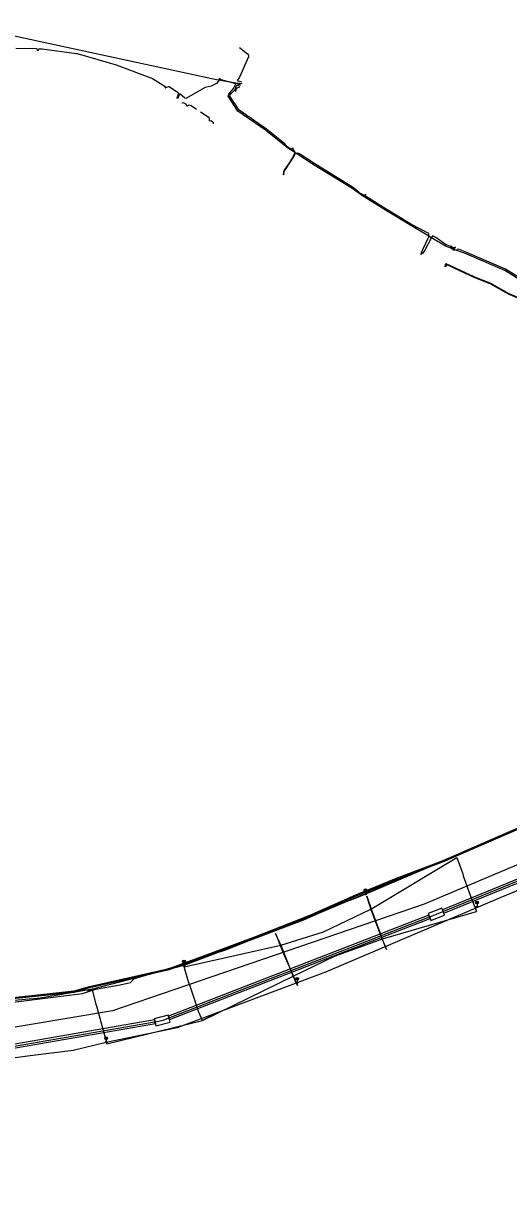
# Model space of a CAD drawing. Extents: x -595540 to -593988, y -1160850 to -1159202.
# Drawn here: x -594721.8 to -594589.1, y -1159533.3 to -1159208.8 of the extents above; entities that cross this region are included whole.
import ezdxf

# ---------------------------------------------------------------- set-up
doc = ezdxf.new("R2010")
doc.units = 0
for name, color, linetype in [('BKOM-ODVODNENI_trasa sítě', 7, 'Continuous'), ('CETIN_kabel podzemní', 7, 'Continuous'), ('CETIN_kabelovod', 7, 'Continuous'), ('DPMB_kabel', 7, 'Continuous'), ('DPMB_kyneta', 7, 'Continuous'), ('DPMB_trolejové vedení-nosné lano', 7, 'Continuous'), ('DSP-SDEL-VODAFONE_kabel', 7, 'Continuous'), ('EON-NN_kabel', 7, 'Continuous'), ('EON-NN_kabel zrušené sítě', 7, 'Continuous'), ('EON-VN_kabel nadzemní', 7, 'Continuous'), ('TSB_kabel VO', 7, 'Continuous'), ('TSB_lampy VO', 7, 'Continuous')]:
    doc.layers.add(name, color=color, linetype=linetype)

msp = doc.modelspace()

# ---------------------------------------------------------------- linework, layer by layer
at = {"layer": 'BKOM-ODVODNENI_trasa sítě'}
msp.add_lwpolyline([(-594585.15, -1159438.58), (-594612.13, -1159450.04), (-594697.43, -1159479.22), (-594742.6, -1159486.75), (-594797.79, -1159491.45), (-594886.11, -1159499.92)], dxfattribs=at)
at = {"layer": 'CETIN_kabel podzemní'}
for points in [[(-594683.88, -1159481.86), (-594608.82, -1159452.78), (-594524.17, -1159418.15), (-594457.68, -1159396.27)], [(-594921.97, -1159514.14), (-594851.46, -1159502.25), (-594761.23, -1159495.27), (-594687.5, -1159482.48)], [(-594687.5, -1159482.48), (-594683.88, -1159481.86)]]:
    msp.add_lwpolyline(points, dxfattribs=at)
at = {"layer": 'CETIN_kabelovod'}
for points in [[(-594607.15, -1159451.55), (-594606.79, -1159452.48), (-594525.86, -1159419.38), (-594526.19, -1159418.44), (-594607.15, -1159451.55)], [(-594682.13, -1159480.65), (-594681.88, -1159481.62), (-594610.5, -1159453.96), (-594610.87, -1159453.03), (-594682.13, -1159480.65)], [(-594611.05, -1159452.57), (-594610.87, -1159453.03), (-594610.5, -1159453.96), (-594610.32, -1159454.43), (-594606.59, -1159452.97), (-594606.79, -1159452.48), (-594607.15, -1159451.55), (-594607.32, -1159451.11), (-594611.05, -1159452.57)], [(-594759.21, -1159495.43), (-594685.74, -1159482.69), (-594685.99, -1159481.72), (-594759.3, -1159494.43), (-594759.21, -1159495.43)], [(-594686.07, -1159481.39), (-594685.99, -1159481.72), (-594685.74, -1159482.69), (-594685.57, -1159483.33), (-594681.7, -1159482.33), (-594681.88, -1159481.62), (-594682.13, -1159480.65), (-594682.2, -1159480.39), (-594686.07, -1159481.39)]]:
    msp.add_lwpolyline(points, close=True, dxfattribs=at)
at = {"layer": 'DPMB_kabel'}
for points in [[(-594726.888, -1159476.153), (-594726.924, -1159475.845), (-594723.027, -1159475.391), (-594707.97, -1159473.772), (-594703.738, -1159472.505), (-594682.003, -1159467.626), (-594670.242, -1159463.299), (-594658.534, -1159458.92), (-594643.648, -1159453.061), (-594630.849, -1159447.462), (-594619.725, -1159442.88), (-594606.936, -1159438.061), (-594589.76, -1159430.572), (-594572.396, -1159423.021)], [(-594704.859, -1159473.602), (-594704.982, -1159473.191), (-594703.662, -1159472.795), (-594681.917, -1159467.914), (-594670.138, -1159463.581), (-594658.426, -1159459.2), (-594643.532, -1159453.339), (-594630.731, -1159447.738), (-594619.615, -1159443.16), (-594606.824, -1159438.339), (-594589.64, -1159430.848), (-594572.284, -1159423.299)], [(-594704.859, -1159473.602), (-594704.982, -1159473.191), (-594707.91, -1159474.068), (-594722.993, -1159475.689), (-594751.94, -1159479.059), (-594764.01, -1159480.88), (-594778.952, -1159480.72), (-594791.201, -1159480.55), (-594815.464, -1159480.46), (-594830.869, -1159481.799), (-594850.587, -1159485.756), (-594861.369, -1159488.487), (-594873.427, -1159490.608), (-594890.851, -1159493.037), (-594899.039, -1159495.117), (-594912.022, -1159497.397), (-594927.628, -1159500.597), (-594939.024, -1159503.203), (-594950.064, -1159507.869), (-594961.808, -1159512.297), (-594976.172, -1159519.934), (-594976.86, -1159520.17), (-594977.475, -1159520.485)], [(-594976.86, -1159520.17), (-594976.172, -1159519.934), (-594961.808, -1159512.297), (-594950.064, -1159507.869), (-594939.024, -1159503.203), (-594927.628, -1159500.597), (-594912.022, -1159497.397), (-594899.039, -1159495.117), (-594890.851, -1159493.037), (-594873.427, -1159490.608), (-594861.369, -1159488.487), (-594850.587, -1159485.756), (-594830.869, -1159481.799), (-594815.464, -1159480.46), (-594791.201, -1159480.55), (-594778.952, -1159480.72), (-594764.01, -1159480.88), (-594751.94, -1159479.059), (-594722.993, -1159475.689), (-594707.91, -1159474.068), (-594704.982, -1159473.191), (-594704.859, -1159473.602)], [(-594704.34, -1159473.75), (-594703.03, -1159473.49)], [(-594704.34, -1159473.75), (-594703.03, -1159473.49)]]:
    msp.add_lwpolyline(points, dxfattribs=at)
at = {"layer": 'DPMB_kyneta'}
for points in [[(-594572.34, -1159423.16), (-594606.88, -1159438.2), (-594619.67, -1159443.02), (-594630.79, -1159447.6), (-594643.59, -1159453.2), (-594658.48, -1159459.06), (-594670.19, -1159463.44), (-594681.96, -1159467.77), (-594703.7, -1159472.65), (-594707.94, -1159473.92), (-594723.01, -1159475.54)], [(-594704.982, -1159473.191), (-594704.976, -1159473.212)], [(-594704.34, -1159473.75), (-594703.03, -1159473.49)]]:
    msp.add_lwpolyline(points, dxfattribs=at)
at = {"layer": 'DPMB_trolejové vedení-nosné lano'}
for points in [[(-594639.741, -1159457.55), (-594626.781, -1159451.368), (-594603.226, -1159437.248)], [(-594603.226, -1159437.248), (-594601.612, -1159441.716), (-594601.435, -1159442.26), (-594599.167, -1159448.508), (-594598.948, -1159449.2), (-594597.823, -1159452.011)], [(-594627.889, -1159447.764), (-594626.463, -1159451.788), (-594626.222, -1159452.583), (-594624.028, -1159458.531), (-594623.795, -1159459.21), (-594622.47, -1159462.432)], [(-594622.47, -1159462.432), (-594623.767, -1159459.186), (-594624.06, -1159458.574), (-594626.333, -1159452.445), (-594626.54, -1159451.827), (-594627.889, -1159447.764)], [(-594636.683, -1159464.24), (-594623.57, -1159459.478), (-594597.823, -1159452.011)], [(-594677.816, -1159467.128), (-594651.354, -1159461.249), (-594639.741, -1159457.55)], [(-594652.889, -1159458.024), (-594651.117, -1159462.446), (-594650.819, -1159463.112), (-594648.13, -1159469.391), (-594647.721, -1159470.36), (-594646.819, -1159472.258)], [(-594646.819, -1159472.258), (-594648.104, -1159469.491), (-594648.354, -1159468.697), (-594650.824, -1159462.498), (-594651.131, -1159461.785), (-594652.889, -1159458.024)], [(-594677.816, -1159467.128), (-594675.46, -1159466.575)], [(-594672.831, -1159481.868), (-594673.947, -1159479.386), (-594674.148, -1159478.771), (-594676.326, -1159472.141), (-594676.632, -1159471.249), (-594677.816, -1159467.128)], [(-594672.831, -1159481.868), (-594647.872, -1159469.644), (-594636.683, -1159464.24)], [(-594703.033, -1159473.487), (-594702.069, -1159477.411), (-594701.759, -1159478.238), (-594699.84, -1159485.212), (-594699.641, -1159485.905), (-594698.987, -1159488.227)], [(-594698.987, -1159488.227), (-594672.831, -1159481.868)], [(-594670.236, -1159480.447), (-594672.831, -1159481.868)]]:
    msp.add_lwpolyline(points, dxfattribs=at)
at = {"layer": 'DSP-SDEL-VODAFONE_kabel'}
msp.add_lwpolyline([(-594725.357, -1159476.968), (-594705.68, -1159474.502), (-594702.14, -1159473.284), (-594695.381, -1159472.064), (-594692.54, -1159471.421), (-594691.442, -1159470.367), (-594680.586, -1159467.166), (-594677.889, -1159466.087), (-594666.755, -1159462.552), (-594662.378, -1159460.871), (-594654.856, -1159457.827), (-594645.114, -1159454.245), (-594636.896, -1159450.642), (-594628.972, -1159447.562), (-594613.484, -1159440.978), (-594604.276, -1159437.095), (-594585.243, -1159428.662)], dxfattribs=at)
at = {"layer": 'EON-NN_kabel'}
for points in [[(-594723.908, -1159215.526), (-594718.393, -1159215.624), (-594718.166, -1159215.751), (-594718.113, -1159216.079), (-594717.915, -1159216.083), (-594717.713, -1159216.095), (-594717.625, -1159215.748), (-594716.711, -1159215.713), (-594707.315, -1159217.001), (-594707.183, -1159217.035), (-594696.465, -1159220.146), (-594686.479, -1159223.881), (-594682.918, -1159226.16), (-594683.129, -1159226.5)], [(-594661.94, -1159225.33), (-594662.69, -1159225.19), (-594663.304, -1159225.265), (-594663.67, -1159225.31), (-594663.756, -1159225.286), (-594667.77, -1159224.19), (-594668.28, -1159223.81), (-594668.46, -1159224.62), (-594668.98, -1159225.21), (-594670.43, -1159225.94), (-594672.13, -1159226.35), (-594677.38, -1159229.34), (-594677.77, -1159229.18), (-594678.94, -1159228.15), (-594679.173, -1159228.157), (-594679.55, -1159229.244), (-594679.71, -1159229.4), (-594679.739, -1159229.178), (-594679.373, -1159228.123), (-594679.37, -1159227.91), (-594681.95, -1159226.16), (-594682.25, -1159226.15), (-594683.129, -1159226.5), (-594683.13, -1159226.5)], [(-594584.625, -1159279.785), (-594590.105, -1159276.407), (-594601.076, -1159271.705), (-594603.729, -1159270.741), (-594604.594, -1159270.427), (-594606.308, -1159269.805), (-594610.194, -1159267.476), (-594610.854, -1159267.08), (-594615.656, -1159264.202), (-594622.732, -1159259.937), (-594629.356, -1159255.837), (-594631.956, -1159253.921), (-594642.256, -1159247.588), (-594647.291, -1159244.311), (-594647.601, -1159244.109), (-594649.553, -1159242.839), (-594655.599, -1159238.034), (-594663.132, -1159232.77), (-594665.79, -1159228.734), (-594665.655, -1159228.167), (-594665.207, -1159227.601), (-594664.33, -1159226.569), (-594663.756, -1159225.286), (-594663.686, -1159225.13), (-594663.304, -1159225.265), (-594662.466, -1159225.561)], [(-594649.72, -1159242.4), (-594650.16, -1159241.99), (-594650.34, -1159241.703), (-594655.359, -1159237.714), (-594662.84, -1159232.486), (-594665.36, -1159228.658), (-594665.277, -1159228.309), (-594664.884, -1159227.843), (-594663.909, -1159226.851), (-594663.54, -1159225.768), (-594663.479, -1159225.627), (-594662.599, -1159225.938)], [(-594663.824, -1159227.427), (-594663.631, -1159226.953), (-594663.38, -1159226.392), (-594663.093, -1159226.187), (-594662.731, -1159226.315)], [(-594648.08, -1159242.87), (-594648.14, -1159243.27), (-594647.65, -1159243.82), (-594647.601, -1159244.109), (-594647.581, -1159244.226), (-594647.919, -1159245.034), (-594649.064, -1159246.885), (-594650.272, -1159248.643), (-594650.574, -1159249.081), (-594650.749, -1159250.021), (-594650.69, -1159250.25), (-594650.553, -1159250.058), (-594650.386, -1159249.159), (-594650.108, -1159248.757), (-594648.896, -1159246.995), (-594647.741, -1159245.126), (-594647.421, -1159244.361), (-594647.291, -1159244.311), (-594646.92, -1159244.17), (-594646.57, -1159244.32), (-594646.24, -1159244.52)], [(-594649.72, -1159242.4), (-594648.59, -1159243.17), (-594648.08, -1159242.87)], [(-594629.89, -1159255.13), (-594630.14, -1159254.9), (-594631.732, -1159253.589), (-594642.042, -1159247.25), (-594646.24, -1159244.52)], [(-594629.89, -1159255.13), (-594628.56, -1159255.8), (-594628.16, -1159255.57)], [(-594610.87, -1159266.31), (-594615.61, -1159263.88), (-594622.524, -1159259.595), (-594627.915, -1159256.258), (-594628.22, -1159255.94), (-594628.16, -1159255.57)], [(-594609.89, -1159266.9), (-594610.194, -1159267.476), (-594610.27, -1159267.62), (-594611.93, -1159270.85), (-594612.56, -1159271.71), (-594613.1, -1159272.1), (-594612.9, -1159271.56), (-594612.49, -1159270.73), (-594610.85, -1159267.25), (-594610.854, -1159267.08), (-594610.87, -1159266.31)], [(-594603.985, -1159270.586), (-594603.58, -1159270.04), (-594604.087, -1159270.187), (-594604.686, -1159269.969), (-594604.885, -1159269.897), (-594606.136, -1159269.443), (-594608.98, -1159267.39), (-594609.89, -1159266.9)], [(-594603.985, -1159270.586), (-594604.689, -1159270.127), (-594604.686, -1159269.969), (-594604.684, -1159269.862), (-594604.78, -1159269.66), (-594604.884, -1159269.858), (-594604.885, -1159269.897), (-594604.891, -1159270.233), (-594604.594, -1159270.427), (-594604.095, -1159270.754), (-594603.729, -1159270.741), (-594603.09, -1159270.72)], [(-594584.554, -1159279.303), (-594584.632, -1159279.316), (-594589.921, -1159276.051), (-594600.928, -1159271.333), (-594602.8, -1159270.62), (-594603.09, -1159270.72)], [(-594585.04, -1159285.46), (-594585.2, -1159285.07), (-594585.615, -1159284.42), (-594589.074, -1159282.93), (-594593.884, -1159280.22), (-594598.62, -1159278.272), (-594602.423, -1159276.49), (-594606.072, -1159274.768), (-594606.259, -1159275.314), (-594606.409, -1159275.438), (-594606.453, -1159275.251), (-594606.188, -1159274.492), (-594602.337, -1159276.31), (-594598.54, -1159278.088), (-594593.796, -1159280.04), (-594588.986, -1159282.75), (-594585.525, -1159284.24), (-594584.902, -1159284.537)]]:
    msp.add_lwpolyline(points, dxfattribs=at)
at = {"layer": 'EON-NN_kabel zrušené sítě'}
for points in [[(-594662.742, -1159215.319), (-594660.523, -1159217.122), (-594660.214, -1159217.453), (-594660.21, -1159217.944), (-594662.7, -1159223.519), (-594663.363, -1159224.395), (-594662.2, -1159224.806)], [(-594677.088, -1159231.463), (-594677.176, -1159231.003), (-594678.064, -1159230.489), (-594678.395, -1159230.625), (-594678.459, -1159230.652)], [(-594674.441, -1159232.304), (-594675.925, -1159231.324), (-594676.354, -1159231.194), (-594676.784, -1159231.231), (-594677.088, -1159231.463)], [(-594673.382, -1159232.987), (-594671.294, -1159234.37), (-594670.994, -1159234.743), (-594670.994, -1159235.155), (-594671.043, -1159235.473)], [(-594671.043, -1159235.473), (-594670.712, -1159235.38), (-594670.412, -1159235.408), (-594669.964, -1159235.727), (-594669.908, -1159236.007), (-594669.956, -1159236.278)]]:
    msp.add_lwpolyline(points, dxfattribs=at)
at = {"layer": 'EON-VN_kabel nadzemní'}
for points in [[(-594739.67, -1159208.84), (-594669.04, -1159224.13)], [(-594669.04, -1159224.13), (-594663.204, -1159225.116)]]:
    msp.add_lwpolyline(points, dxfattribs=at)
at = {"layer": 'TSB_kabel VO'}
for points in [[(-594376.39, -1159385.68), (-594393.81, -1159386.2), (-594446.407, -1159395.836), (-594472.904, -1159402.854), (-594498.509, -1159411.02), (-594548.356, -1159430.499), (-594591.15, -1159448.2), (-594639.18, -1159468.63), (-594679.31, -1159483.69)], [(-594579.149, -1159426.331), (-594592.29, -1159431.93), (-594646.95, -1159454.99), (-594677.909, -1159466.822), (-594702.918, -1159473.244), (-594717.15, -1159475.71), (-594780.61, -1159481.41), (-594815.58, -1159482.96), (-594842, -1159485.56), (-594851.59, -1159488.66), (-594892.355, -1159494.468), (-594909.09, -1159497.99), (-594948.795, -1159508.461), (-594978.51, -1159521.82)], [(-594968.403, -1159533.299), (-594944.38, -1159523.55), (-594916.173, -1159515.011), (-594890.739, -1159509.652), (-594862.285, -1159505.909), (-594830.55, -1159503.22), (-594811.03, -1159501.2), (-594776.35, -1159500.5), (-594740.62, -1159494.2), (-594719.25, -1159491.4), (-594708.234, -1159490.002), (-594699.175, -1159487.79), (-594679.31, -1159483.69)]]:
    msp.add_lwpolyline(points, dxfattribs=at)
at = {"layer": 'TSB_lampy VO'}
for p, q in [((-594628.454, -1159446.397), (-594627.924, -1159445.867)), ((-594628.454, -1159445.867), (-594627.924, -1159446.397)), ((-594628.454, -1159446.397), (-594627.924, -1159445.867)), ((-594628.454, -1159445.867), (-594627.924, -1159446.397)), ((-594628.189, -1159446.507), (-594628.189, -1159447.257)), ((-594628.189, -1159446.507), (-594628.189, -1159447.257)), ((-594597.958, -1159449.842), (-594597.428, -1159449.312)), ((-594597.958, -1159449.312), (-594597.428, -1159449.842)), ((-594597.958, -1159449.842), (-594597.428, -1159449.312)), ((-594597.958, -1159449.312), (-594597.428, -1159449.842)), ((-594597.693, -1159449.952), (-594597.693, -1159450.702)), ((-594597.693, -1159449.952), (-594597.693, -1159450.702)), ((-594678.174, -1159465.962), (-594677.644, -1159465.432)), ((-594678.174, -1159465.432), (-594677.644, -1159465.962)), ((-594678.174, -1159465.962), (-594677.644, -1159465.432)), ((-594678.174, -1159465.432), (-594677.644, -1159465.962)), ((-594677.909, -1159466.072), (-594677.909, -1159466.822)), ((-594677.909, -1159466.072), (-594677.909, -1159466.822)), ((-594647.211, -1159470.725), (-594646.681, -1159470.195)), ((-594647.211, -1159470.195), (-594646.681, -1159470.725)), ((-594647.211, -1159470.725), (-594646.681, -1159470.195)), ((-594647.211, -1159470.195), (-594646.681, -1159470.725)), ((-594646.946, -1159470.835), (-594646.946, -1159471.585)), ((-594646.946, -1159470.835), (-594646.946, -1159471.585)), ((-594699.44, -1159486.93), (-594698.91, -1159486.4)), ((-594699.44, -1159486.4), (-594698.91, -1159486.93)), ((-594699.44, -1159486.93), (-594698.91, -1159486.4)), ((-594699.44, -1159486.4), (-594698.91, -1159486.93)), ((-594699.175, -1159487.04), (-594699.175, -1159487.79)), ((-594699.175, -1159487.04), (-594699.175, -1159487.79))]:
    msp.add_line(p, q, dxfattribs=at)
for centre, radius in [((-594628.189, -1159446.132), 0.375), ((-594628.189, -1159446.132), 0.375), ((-594628.189, -1159447.257), 0.2), ((-594628.189, -1159447.257), 0.2), ((-594628.189, -1159447.257), 0.145), ((-594628.189, -1159447.257), 0.145), ((-594628.189, -1159447.257), 0.0876), ((-594628.189, -1159447.257), 0.0876), ((-594597.693, -1159449.577), 0.375), ((-594597.693, -1159449.577), 0.375), ((-594597.693, -1159450.702), 0.2), ((-594597.693, -1159450.702), 0.2), ((-594597.693, -1159450.702), 0.145), ((-594597.693, -1159450.702), 0.145), ((-594597.693, -1159450.702), 0.0876), ((-594597.693, -1159450.702), 0.0876), ((-594677.909, -1159465.697), 0.375), ((-594677.909, -1159465.697), 0.375), ((-594677.909, -1159466.822), 0.2), ((-594677.909, -1159466.822), 0.2), ((-594677.909, -1159466.822), 0.145), ((-594677.909, -1159466.822), 0.145), ((-594677.909, -1159466.822), 0.0876), ((-594677.909, -1159466.822), 0.0876), ((-594646.946, -1159470.46), 0.375), ((-594646.946, -1159470.46), 0.375), ((-594646.946, -1159471.585), 0.2), ((-594646.946, -1159471.585), 0.2), ((-594646.946, -1159471.585), 0.145), ((-594646.946, -1159471.585), 0.145), ((-594646.946, -1159471.585), 0.0876), ((-594646.946, -1159471.585), 0.0876), ((-594699.175, -1159486.665), 0.375), ((-594699.175, -1159486.665), 0.375), ((-594699.175, -1159487.79), 0.2), ((-594699.175, -1159487.79), 0.2), ((-594699.175, -1159487.79), 0.145), ((-594699.175, -1159487.79), 0.145), ((-594699.175, -1159487.79), 0.0876), ((-594699.175, -1159487.79), 0.0876)]:
    msp.add_circle(centre, radius, dxfattribs=at)

doc.saveas('drawing.dxf')
